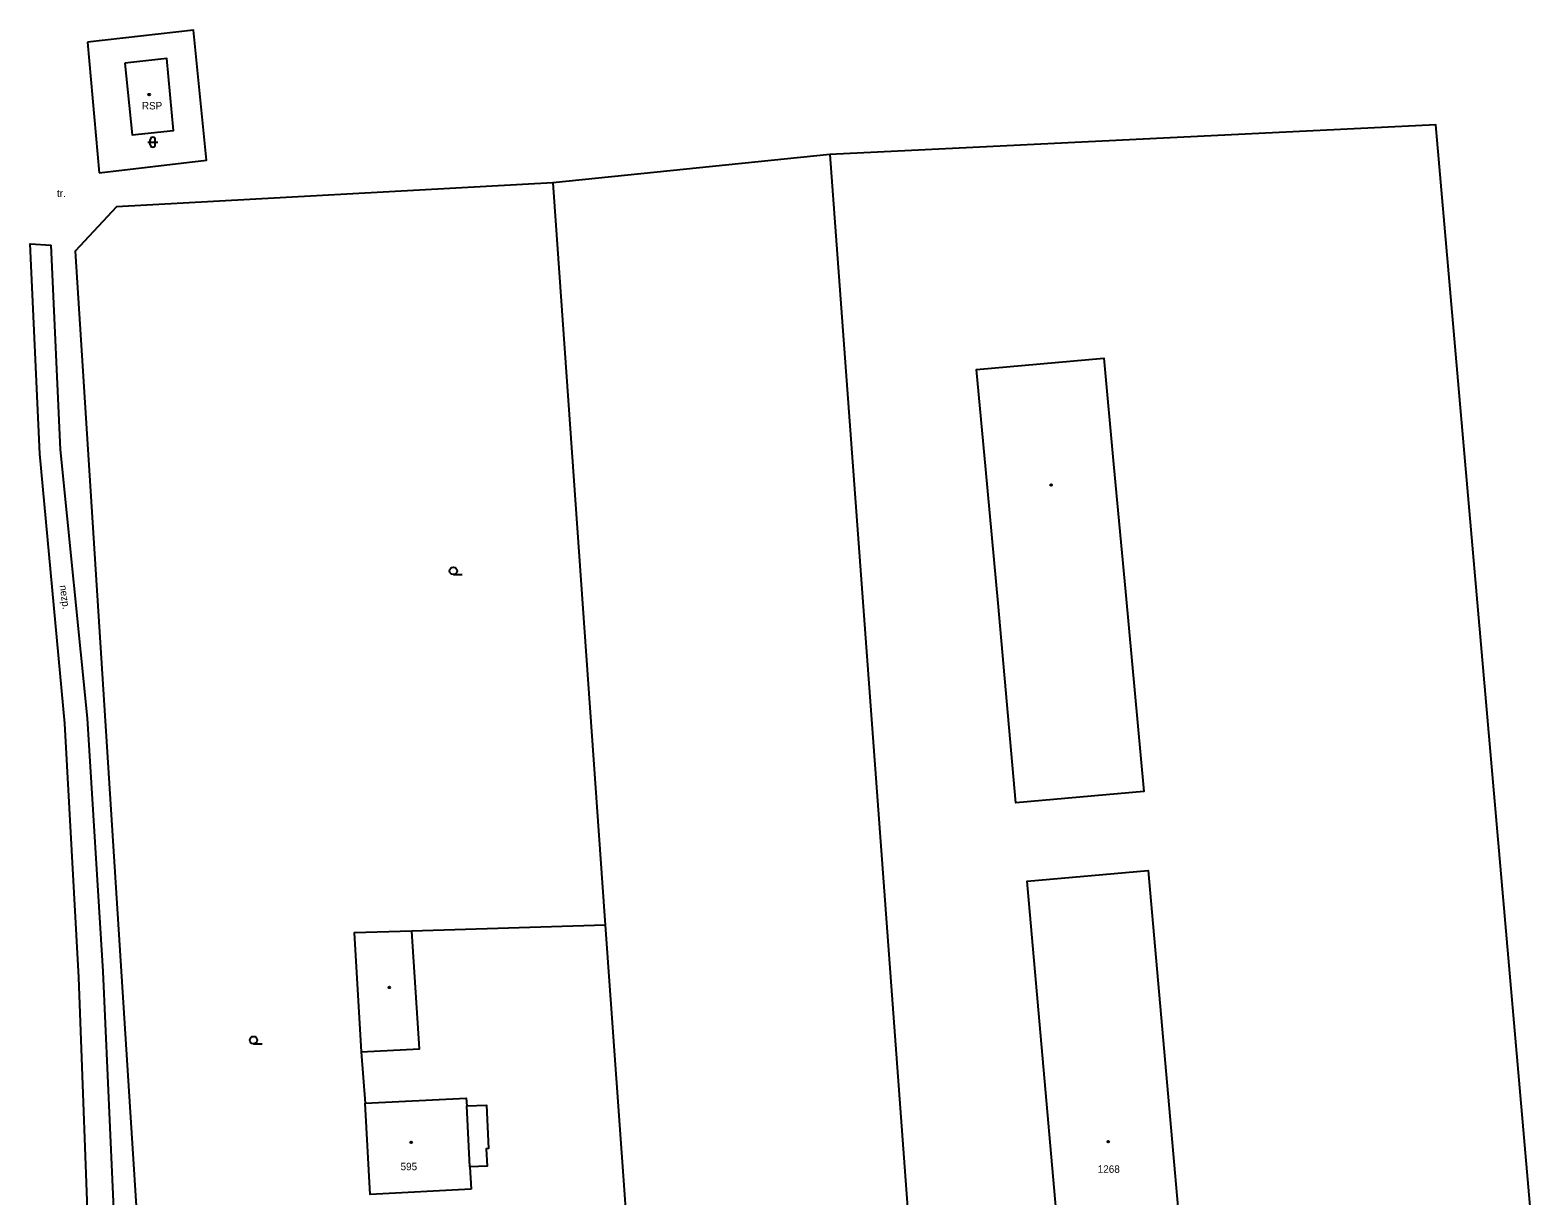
# Model space of a CAD drawing. Extents: x -794191 to -788944, y -1117087 to -1105044.
# Drawn here: x -790784.2 to -790631.9, y -1110150 to -1110032.3 of the extents above; entities that cross this region are included whole.
import ezdxf

# ---------------------------------------------------------------- set-up
doc = ezdxf.new("R2010")
doc.units = 0
for name, color, linetype in [('Doplněk polohopisu', 7, 'Continuous'), ('Hranice - ploty_ zdi', 7, 'Continuous'), ('Pomocné popisy', 7, 'Continuous'), ('Popisy budov', 7, 'Continuous'), ('Stavební objekty', 7, 'Continuous'), ('Značky druhů budov', 7, 'Continuous'), ('Značky druhů pozemků', 7, 'Continuous'), ('Čísla popisná', 7, 'Continuous')]:
    doc.layers.add(name, color=color, linetype=linetype)

msp = doc.modelspace()

# ---------------------------------------------------------------- linework, layer by layer
at = {"layer": 'Doplněk polohopisu'}
for points in [[(-790772.74, -1110236.44), (-790771.58, -1110233.2), (-790774.4, -1110208.16), (-790776.19, -1110187.03), (-790778.14, -1110157.73), (-790779.27, -1110127.97), (-790780.68, -1110102.32), (-790783.19, -1110075.07), (-790784.18, -1110053.84), (-790782.05, -1110053.99)], [(-790767.51, -1110234.64), (-790769, -1110232.42), (-790771.89, -1110207.9), (-790773.72, -1110186.5), (-790775.4, -1110158.87), (-790776.81, -1110127.37), (-790778.4, -1110101.77), (-790781.1, -1110074.63), (-790782.05, -1110053.99)]]:
    msp.add_lwpolyline(points, dxfattribs=at)
at = {"layer": 'Hranice - ploty_ zdi'}
for p, q in [((-790778.4, -1110033.47), (-790777.2, -1110046.66)), ((-790703.42, -1110044.83), (-790693.81, -1110174.89)), ((-790726.1, -1110122.69), (-790745.62, -1110123.29)), ((-790750.74, -1110135.48), (-790750.34, -1110140.65))]:
    msp.add_line(p, q, dxfattribs=at)
for points in [[(-790777.2, -1110046.66), (-790766.36, -1110045.38), (-790767.68, -1110032.26), (-790778.4, -1110033.47)], [(-790631.91, -1110159.96), (-790642.21, -1110041.83), (-790703.42, -1110044.83), (-790731.4, -1110047.7), (-790726.1, -1110122.69), (-790721.16, -1110191.67)], [(-790731.4, -1110047.7), (-790775.45, -1110050.1), (-790779.65, -1110054.58), (-790771.74, -1110177.93)]]:
    msp.add_lwpolyline(points, dxfattribs=at)
at = {"layer": 'Stavební objekty'}
msp.add_line((-790739.77, -1110147.11), (-790740.09, -1110140.94), dxfattribs=at)
for points in [[(-790774.62, -1110035.6), (-790773.87, -1110042.82), (-790769.71, -1110042.39), (-790770.36, -1110035.12)], [(-790687.67, -1110076.63), (-790688.6, -1110066.54), (-790675.76, -1110065.39), (-790674.76, -1110076.1), (-790673.56, -1110089), (-790671.72, -1110109.17), (-790684.64, -1110110.32), (-790686.43, -1110090.14)], [(-790745.62, -1110123.29), (-790751.44, -1110123.44), (-790750.74, -1110135.48), (-790744.86, -1110135.17)]]:
    msp.add_lwpolyline(points, close=True, dxfattribs=at)
for points in [[(-790679.06, -1110168.29), (-790683.47, -1110118.22), (-790671.26, -1110117.15), (-790666.84, -1110167.18)], [(-790750.34, -1110140.65), (-790740.13, -1110140.15), (-790740.09, -1110140.94), (-790738.1, -1110140.85), (-790737.88, -1110145.26), (-790738.12, -1110145.28), (-790738.03, -1110147.02), (-790739.77, -1110147.11), (-790739.65, -1110149.34)], [(-790739.65, -1110149.34), (-790749.84, -1110149.88), (-790750.34, -1110140.65)]]:
    msp.add_lwpolyline(points, dxfattribs=at)
at = {"layer": 'Značky druhů budov'}
for centre in [(-790772.16, -1110038.77), (-790681.07, -1110078.21), (-790747.9, -1110128.97), (-790745.7, -1110144.62), (-790675.3, -1110144.55)]:
    msp.add_circle(centre, 0.0875, dxfattribs=at)
at = {"layer": 'Značky druhů pozemků'}
for p, q in [((-790772.3, -1110043.58), (-790771.3, -1110043.58)), ((-790772.05, -1110043.83), (-790772.05, -1110043.33)), ((-790771.55, -1110043.83), (-790771.55, -1110043.33)), ((-790741.44, -1110087.265), (-790740.565, -1110087.265)), ((-790761.63, -1110134.665), (-790760.755, -1110134.665))]:
    msp.add_line(p, q, dxfattribs=at)
for centre in [(-790741.44, -1110086.89), (-790761.63, -1110134.29)]:
    msp.add_circle(centre, 0.375, dxfattribs=at)
for centre, start, end in [((-790771.8, -1110043.33), 0, 179.99999), ((-790771.8, -1110043.83), 179.99999, 359.99999)]:
    msp.add_arc(centre, 0.25, start, end, dxfattribs=at)

# ---------------------------------------------------------------- texts
at = {"layer": 'Pomocné popisy'}
msp.add_text('tr.', height=0.75, dxfattribs=at).set_placement((-790781.472, -1110049.12))
msp.add_text('nezp.', height=0.75, rotation=277.9227, dxfattribs=at).set_placement((-790781.21, -1110088.382))
at = {"layer": 'Popisy budov'}
msp.add_text('RSP', height=0.75, dxfattribs=at).set_placement((-790772.9, -1110040.27))
at = {"layer": 'Čísla popisná'}
for s, p in [('595', (-790746.77, -1110147.44)), ('1268', (-790676.36, -1110147.7))]:
    msp.add_text(s, height=0.75, dxfattribs=at).set_placement(p)

doc.saveas('drawing.dxf')
